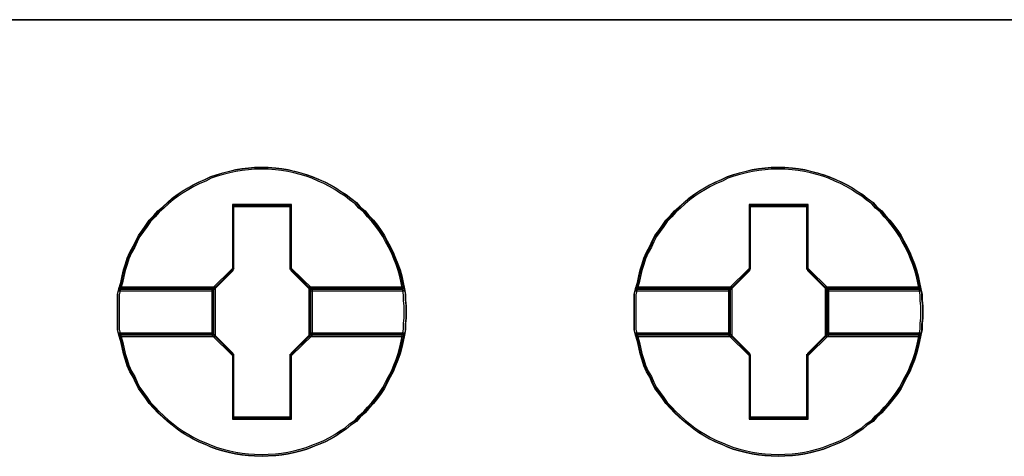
# Model space of a CAD drawing. Header units: millimetres. Extents: x -1290 to 1795, y -4192 to -1311.
# Tile 506 of 656: x 1536.37 to 1539.82, y -3660.95 to -3659.42. Entities that reach past the tile are written whole.
import ezdxf

# ---------------------------------------------------------------- set-up
doc = ezdxf.new("R2010")
doc.units = ezdxf.units.MM
doc.layers.add('45', color=7, linetype='Continuous')
doc.layers.add('Aparatura', color=7, linetype='Continuous', lineweight=13)

# ---------------------------------------------------------------- blocks, each defined once
blk = doc.blocks.new('*U206')
at = {"layer": '45', "color": 7}
for points in [[(189.638413, -297.55465), (207.639782, -297.55465), (189.638413, -297.55465)], [(196.55568, -302.671159), (196.55568, -302.777633), (196.54386, -302.878192), (196.54386, -302.978751), (196.526129, -303.07931), (196.502489, -303.191699), (196.478848, -303.298174), (196.449297, -303.410563), (196.413836, -303.517037), (196.372465, -303.617596), (196.331094, -303.72407), (196.277902, -303.818714), (196.22471, -303.919273), (196.177429, -304.013917), (196.118327, -304.102646), (196.053315, -304.191374), (195.982393, -304.280103), (195.905561, -304.362916), (195.840549, -304.439814), (195.751896, -304.516712), (195.686884, -304.59361), (195.586411, -304.658678), (195.509578, -304.72966), (195.409105, -304.788813), (195.326363, -304.847965), (195.2318, -304.901202), (195.131327, -304.954439), (195.030854, -304.995846), (194.91856, -305.037253), (194.818087, -305.078659), (194.711704, -305.108236), (194.599411, -305.137812), (194.493027, -305.161473), (194.380734, -305.179218), (194.274351, -305.191049), (194.144327, -305.196964), (194.037944, -305.202879), (193.902009, -305.196964), (193.795626, -305.191049), (193.683333, -305.179218), (193.571039, -305.161473), (193.464656, -305.137812), (193.346452, -305.108236), (193.240069, -305.078659), (193.133686, -305.037253), (193.039123, -304.995846), (192.93274, -304.954439), (192.826357, -304.901202), (192.737704, -304.847965), (192.637231, -304.788813), (192.548578, -304.72966), (192.459925, -304.658678), (192.377183, -304.59361), (192.29444, -304.516712), (192.211698, -304.439814), (192.140776, -304.362916), (192.058033, -304.280103), (191.998931, -304.191374), (191.933919, -304.102646), (191.868907, -304.013917), (191.821626, -303.919273), (191.780255, -303.818714), (191.721153, -303.72407), (191.673871, -303.617596), (191.64432, -303.517037), (191.608859, -303.410563), (191.585219, -303.298174), (191.561578, -303.191699), (191.526117, -303.07931), (191.502476, -302.978751), (191.502476, -302.878192), (191.502476, -302.777633), (191.502476, -302.671159), (191.502476, -302.5706), (191.502476, -302.470041), (191.502476, -302.369482), (191.526117, -302.268923), (191.561578, -302.156533), (191.585219, -302.044144), (191.608859, -301.937669), (191.64432, -301.831195), (191.673871, -301.730636), (191.721153, -301.624162), (191.780255, -301.523603), (191.821626, -301.428959), (191.868907, -301.334315), (191.933919, -301.245587), (191.998931, -301.156858), (192.058033, -301.06813), (192.140776, -300.985317), (192.211698, -300.902503), (192.29444, -300.83152), (192.377183, -300.754622), (192.459925, -300.68364), (192.548578, -300.618572), (192.637231, -300.55942), (192.737704, -300.500267), (192.826357, -300.44703), (192.93274, -300.393793), (193.039123, -300.352386), (193.133686, -300.305065), (193.240069, -300.269573), (193.346452, -300.239997), (193.464656, -300.210421), (193.571039, -300.18676), (193.683333, -300.169014), (193.795626, -300.157184), (193.902009, -300.145353), (194.037944, -300.145353), (194.144327, -300.145353), (194.274351, -300.157184), (194.380734, -300.169014), (194.493027, -300.18676), (194.599411, -300.210421), (194.711704, -300.239997), (194.818087, -300.269573), (194.91856, -300.305065), (195.030854, -300.352386), (195.131327, -300.393793), (195.2318, -300.44703), (195.326363, -300.500267), (195.409105, -300.55942), (195.509578, -300.618572), (195.586411, -300.68364), (195.686884, -300.754622), (195.751896, -300.83152), (195.840549, -300.902503), (195.905561, -300.985317), (195.982393, -301.06813), (196.053315, -301.156858), (196.118327, -301.245587), (196.177429, -301.334315), (196.22471, -301.428959), (196.277902, -301.523603), (196.331094, -301.624162), (196.372465, -301.730636), (196.413836, -301.831195), (196.449297, -301.937669), (196.478848, -302.044144), (196.502489, -302.156533), (196.526129, -302.268923), (196.54386, -302.369482), (196.54386, -302.470041), (196.55568, -302.5706), (196.55568, -302.671159)], [(194.037316, -300.145353), (193.901396, -300.145353), (193.795024, -300.157396), (193.682743, -300.169438), (193.570461, -300.187502), (193.464089, -300.211586), (193.345898, -300.241692), (193.239526, -300.271798), (193.133154, -300.307926), (193.038601, -300.356095), (192.932229, -300.398244), (192.825857, -300.452435), (192.737214, -300.506625), (192.636751, -300.566837), (192.548108, -300.627049), (192.459464, -300.693283), (192.376731, -300.765537), (192.293997, -300.843813), (192.211263, -300.916067), (192.140348, -301.000364), (192.057615, -301.084661), (191.998519, -301.174979), (191.933514, -301.265297), (191.868509, -301.355615), (191.821232, -301.451954), (191.779865, -301.548294), (191.72077, -301.650654), (191.673493, -301.759036), (191.643946, -301.861396), (191.608488, -301.969778), (191.58485, -302.07816), (191.561212, -302.192562), (191.525754, -302.306965), (193.174521, -302.306965), (193.529094, -301.945693), (193.529094, -300.813707), (194.539628, -300.813707), (194.539628, -301.945693), (194.894202, -302.306965), (196.525239, -302.306965), (196.501601, -302.192562), (196.477963, -302.07816), (196.448415, -301.969778), (196.412958, -301.861396), (196.371591, -301.759036), (196.330224, -301.650654), (196.277038, -301.548294), (196.223852, -301.451954), (196.176576, -301.355615), (196.11748, -301.265297), (196.052475, -301.174979), (195.98156, -301.084661), (195.904736, -301.000364), (195.839731, -300.916067), (195.751087, -300.843813), (195.686082, -300.765537), (195.58562, -300.693283), (195.508796, -300.627049), (195.408333, -300.566837), (195.325599, -300.506625), (195.231046, -300.452435), (195.130584, -300.398244), (195.030122, -300.356095), (194.91784, -300.307926), (194.817378, -300.271798), (194.711006, -300.241692), (194.598724, -300.211586), (194.492352, -300.187502), (194.38007, -300.169438), (194.273698, -300.157396), (194.143688, -300.145353), (194.037316, -300.145353)], [(191.525754, -302.306965), (193.174521, -302.306965), (193.529094, -301.945693), (193.529094, -300.813707), (194.539628, -300.813707), (194.539628, -301.945693), (194.894202, -302.306965), (196.525239, -302.306965), (196.501601, -302.192562), (196.477963, -302.07816), (196.448415, -301.969778), (196.412958, -301.861396), (196.371591, -301.759036), (196.330224, -301.650654), (196.277038, -301.548294), (196.223852, -301.451954), (196.176576, -301.355615), (196.11748, -301.265297), (196.052475, -301.174979), (195.98156, -301.084661), (195.904736, -301.000364), (195.839731, -300.916067), (195.751087, -300.843813), (195.686082, -300.765537), (195.58562, -300.693283), (195.508796, -300.627049), (195.408333, -300.566837), (195.325599, -300.506625), (195.231046, -300.452435), (195.130584, -300.398244), (195.030122, -300.356095), (194.91784, -300.307926), (194.817378, -300.271798), (194.711006, -300.241692), (194.598724, -300.211586), (194.492352, -300.187502), (194.38007, -300.169438), (194.273698, -300.157396), (194.143688, -300.145353), (194.037316, -300.145353), (193.901396, -300.145353), (193.795024, -300.157396), (193.682743, -300.169438), (193.570461, -300.187502), (193.464089, -300.211586), (193.345898, -300.241692), (193.239526, -300.271798), (193.133154, -300.307926), (193.038601, -300.356095), (192.932229, -300.398244), (192.825857, -300.452435), (192.737214, -300.506625), (192.636751, -300.566837), (192.548108, -300.627049), (192.459464, -300.693283), (192.376731, -300.765537), (192.293997, -300.843813), (192.211263, -300.916067), (192.140348, -301.000364), (192.057615, -301.084661), (191.998519, -301.174979), (191.933514, -301.265297), (191.868509, -301.355615), (191.821232, -301.451954), (191.779865, -301.548294), (191.72077, -301.650654), (191.673493, -301.759036), (191.643946, -301.861396), (191.608488, -301.969778), (191.58485, -302.07816), (191.561212, -302.192562), (191.525754, -302.306965)], [(194.037172, -300.175874), (193.902908, -300.175874), (193.797831, -300.187567), (193.686917, -300.199259), (193.576002, -300.216797), (193.470926, -300.240182), (193.354174, -300.269413), (193.249097, -300.298644), (193.144021, -300.333721), (193.050619, -300.38049), (192.945542, -300.421413), (192.840466, -300.474029), (192.752902, -300.526644), (192.653663, -300.585106), (192.566099, -300.643568), (192.478535, -300.707876), (192.396809, -300.77803), (192.315082, -300.85403), (192.233356, -300.924184), (192.163305, -301.00603), (192.081579, -301.087877), (192.023203, -301.175569), (191.958989, -301.263262), (191.894776, -301.350954), (191.848075, -301.444493), (191.807212, -301.538032), (191.748836, -301.637416), (191.702135, -301.742647), (191.672947, -301.842032), (191.637922, -301.947263), (191.614571, -302.052494), (191.591221, -302.163572), (191.556195, -302.274649), (193.184884, -302.274649), (193.535139, -301.923879), (193.535139, -300.824799), (194.533367, -300.824799), (194.533367, -301.923879), (194.883623, -302.274649), (196.494798, -302.274649), (196.471448, -302.163572), (196.448098, -302.052494), (196.41891, -301.947263), (196.383884, -301.842032), (196.343021, -301.742647), (196.302158, -301.637416), (196.24962, -301.538032), (196.197081, -301.444493), (196.15038, -301.350954), (196.092005, -301.263262), (196.027791, -301.175569), (195.95774, -301.087877), (195.881851, -301.00603), (195.817638, -300.924184), (195.730074, -300.85403), (195.66586, -300.77803), (195.566621, -300.707876), (195.490733, -300.643568), (195.391493, -300.585106), (195.309767, -300.526644), (195.216366, -300.474029), (195.117127, -300.421413), (195.017888, -300.38049), (194.906973, -300.333721), (194.807734, -300.298644), (194.702658, -300.269413), (194.591743, -300.240182), (194.486667, -300.216797), (194.375752, -300.199259), (194.270676, -300.187567), (194.142249, -300.175874), (194.037172, -300.175874)], [(191.556195, -302.274649), (193.184884, -302.274649), (193.535139, -301.923879), (193.535139, -300.824799), (194.533367, -300.824799), (194.533367, -301.923879), (194.883623, -302.274649), (196.494798, -302.274649), (196.471448, -302.163572), (196.448098, -302.052494), (196.41891, -301.947263), (196.383884, -301.842032), (196.343021, -301.742647), (196.302158, -301.637416), (196.24962, -301.538032), (196.197081, -301.444493), (196.15038, -301.350954), (196.092005, -301.263262), (196.027791, -301.175569), (195.95774, -301.087877), (195.881851, -301.00603), (195.817638, -300.924184), (195.730074, -300.85403), (195.66586, -300.77803), (195.566621, -300.707876), (195.490733, -300.643568), (195.391493, -300.585106), (195.309767, -300.526644), (195.216366, -300.474029), (195.117127, -300.421413), (195.017888, -300.38049), (194.906973, -300.333721), (194.807734, -300.298644), (194.702658, -300.269413), (194.591743, -300.240182), (194.486667, -300.216797), (194.375752, -300.199259), (194.270676, -300.187567), (194.142249, -300.175874), (194.037172, -300.175874), (193.902908, -300.175874), (193.797831, -300.187567), (193.686917, -300.199259), (193.576002, -300.216797), (193.470926, -300.240182), (193.354174, -300.269413), (193.249097, -300.298644), (193.144021, -300.333721), (193.050619, -300.38049), (192.945542, -300.421413), (192.840466, -300.474029), (192.752902, -300.526644), (192.653663, -300.585106), (192.566099, -300.643568), (192.478535, -300.707876), (192.396809, -300.77803), (192.315082, -300.85403), (192.233356, -300.924184), (192.163305, -301.00603), (192.081579, -301.087877), (192.023203, -301.175569), (191.958989, -301.263262), (191.894776, -301.350954), (191.848075, -301.444493), (191.807212, -301.538032), (191.748836, -301.637416), (191.702135, -301.742647), (191.672947, -301.842032), (191.637922, -301.947263), (191.614571, -302.052494), (191.591221, -302.163572), (191.556195, -302.274649)], [(205.600236, -302.671159), (205.600236, -302.777633), (205.588415, -302.878192), (205.588415, -302.978751), (205.570685, -303.07931), (205.547044, -303.191699), (205.523403, -303.298174), (205.493852, -303.410563), (205.458391, -303.517037), (205.41702, -303.617596), (205.375649, -303.72407), (205.322457, -303.818714), (205.269266, -303.919273), (205.221984, -304.013917), (205.162882, -304.102646), (205.09787, -304.191374), (205.026948, -304.280103), (204.950116, -304.362916), (204.885104, -304.439814), (204.796451, -304.516712), (204.731439, -304.59361), (204.630966, -304.658678), (204.554134, -304.72966), (204.453661, -304.788813), (204.370918, -304.847965), (204.276355, -304.901202), (204.175882, -304.954439), (204.075409, -304.995846), (203.963116, -305.037253), (203.862643, -305.078659), (203.756259, -305.108236), (203.643966, -305.137812), (203.537583, -305.161473), (203.425289, -305.179218), (203.318906, -305.191049), (203.188882, -305.196964), (203.082499, -305.202879), (202.946565, -305.196964), (202.840181, -305.191049), (202.727888, -305.179218), (202.615595, -305.161473), (202.509211, -305.137812), (202.391008, -305.108236), (202.284624, -305.078659), (202.178241, -305.037253), (202.083678, -304.995846), (201.977295, -304.954439), (201.870912, -304.901202), (201.782259, -304.847965), (201.681786, -304.788813), (201.593133, -304.72966), (201.504481, -304.658678), (201.421738, -304.59361), (201.338996, -304.516712), (201.256253, -304.439814), (201.185331, -304.362916), (201.102588, -304.280103), (201.043486, -304.191374), (200.978475, -304.102646), (200.913463, -304.013917), (200.866181, -303.919273), (200.82481, -303.818714), (200.765708, -303.72407), (200.718427, -303.617596), (200.688876, -303.517037), (200.653415, -303.410563), (200.629774, -303.298174), (200.606133, -303.191699), (200.570672, -303.07931), (200.547031, -302.978751), (200.547031, -302.878192), (200.547031, -302.777633), (200.547031, -302.671159), (200.547031, -302.5706), (200.547031, -302.470041), (200.547031, -302.369482), (200.570672, -302.268923), (200.606133, -302.156533), (200.629774, -302.044144), (200.653415, -301.937669), (200.688876, -301.831195), (200.718427, -301.730636), (200.765708, -301.624162), (200.82481, -301.523603), (200.866181, -301.428959), (200.913463, -301.334315), (200.978475, -301.245587), (201.043486, -301.156858), (201.102588, -301.06813), (201.185331, -300.985317), (201.256253, -300.902503), (201.338996, -300.83152), (201.421738, -300.754622), (201.504481, -300.68364), (201.593133, -300.618572), (201.681786, -300.55942), (201.782259, -300.500267), (201.870912, -300.44703), (201.977295, -300.393793), (202.083678, -300.352386), (202.178241, -300.305065), (202.284624, -300.269573), (202.391008, -300.239997), (202.509211, -300.210421), (202.615595, -300.18676), (202.727888, -300.169014), (202.840181, -300.157184), (202.946565, -300.145353), (203.082499, -300.145353), (203.188882, -300.145353), (203.318906, -300.157184), (203.425289, -300.169014), (203.537583, -300.18676), (203.643966, -300.210421), (203.756259, -300.239997), (203.862643, -300.269573), (203.963116, -300.305065), (204.075409, -300.352386), (204.175882, -300.393793), (204.276355, -300.44703), (204.370918, -300.500267), (204.453661, -300.55942), (204.554134, -300.618572), (204.630966, -300.68364), (204.731439, -300.754622), (204.796451, -300.83152), (204.885104, -300.902503), (204.950116, -300.985317), (205.026948, -301.06813), (205.09787, -301.156858), (205.162882, -301.245587), (205.221984, -301.334315), (205.269266, -301.428959), (205.322457, -301.523603), (205.375649, -301.624162), (205.41702, -301.730636), (205.458391, -301.831195), (205.493852, -301.937669), (205.523403, -302.044144), (205.547044, -302.156533), (205.570685, -302.268923), (205.588415, -302.369482), (205.588415, -302.470041), (205.600236, -302.5706), (205.600236, -302.671159)], [(203.081871, -300.145353), (202.945952, -300.145353), (202.839579, -300.157396), (202.727298, -300.169438), (202.615016, -300.187502), (202.508644, -300.211586), (202.390453, -300.241692), (202.284081, -300.271798), (202.177709, -300.307926), (202.083156, -300.356095), (201.976784, -300.398244), (201.870412, -300.452435), (201.781769, -300.506625), (201.681306, -300.566837), (201.592663, -300.627049), (201.50402, -300.693283), (201.421286, -300.765537), (201.338552, -300.843813), (201.255818, -300.916067), (201.184904, -301.000364), (201.10217, -301.084661), (201.043074, -301.174979), (200.978069, -301.265297), (200.913064, -301.355615), (200.865788, -301.451954), (200.824421, -301.548294), (200.765325, -301.650654), (200.718049, -301.759036), (200.688501, -301.861396), (200.653044, -301.969778), (200.629405, -302.07816), (200.605767, -302.192562), (200.57031, -302.306965), (202.219076, -302.306965), (202.573649, -301.945693), (202.573649, -300.813707), (203.584184, -300.813707), (203.584184, -301.945693), (203.938757, -302.306965), (205.569795, -302.306965), (205.546156, -302.192562), (205.522518, -302.07816), (205.49297, -301.969778), (205.457513, -301.861396), (205.416146, -301.759036), (205.374779, -301.650654), (205.321593, -301.548294), (205.268407, -301.451954), (205.221131, -301.355615), (205.162035, -301.265297), (205.09703, -301.174979), (205.026115, -301.084661), (204.949291, -301.000364), (204.884286, -300.916067), (204.795643, -300.843813), (204.730638, -300.765537), (204.630175, -300.693283), (204.553351, -300.627049), (204.452888, -300.566837), (204.370155, -300.506625), (204.275602, -300.452435), (204.175139, -300.398244), (204.074677, -300.356095), (203.962395, -300.307926), (203.861933, -300.271798), (203.755561, -300.241692), (203.643279, -300.211586), (203.536907, -300.187502), (203.424626, -300.169438), (203.318254, -300.157396), (203.188243, -300.145353), (203.081871, -300.145353)], [(200.57031, -302.306965), (202.219076, -302.306965), (202.573649, -301.945693), (202.573649, -300.813707), (203.584184, -300.813707), (203.584184, -301.945693), (203.938757, -302.306965), (205.569795, -302.306965), (205.546156, -302.192562), (205.522518, -302.07816), (205.49297, -301.969778), (205.457513, -301.861396), (205.416146, -301.759036), (205.374779, -301.650654), (205.321593, -301.548294), (205.268407, -301.451954), (205.221131, -301.355615), (205.162035, -301.265297), (205.09703, -301.174979), (205.026115, -301.084661), (204.949291, -301.000364), (204.884286, -300.916067), (204.795643, -300.843813), (204.730638, -300.765537), (204.630175, -300.693283), (204.553351, -300.627049), (204.452888, -300.566837), (204.370155, -300.506625), (204.275602, -300.452435), (204.175139, -300.398244), (204.074677, -300.356095), (203.962395, -300.307926), (203.861933, -300.271798), (203.755561, -300.241692), (203.643279, -300.211586), (203.536907, -300.187502), (203.424626, -300.169438), (203.318254, -300.157396), (203.188243, -300.145353), (203.081871, -300.145353), (202.945952, -300.145353), (202.839579, -300.157396), (202.727298, -300.169438), (202.615016, -300.187502), (202.508644, -300.211586), (202.390453, -300.241692), (202.284081, -300.271798), (202.177709, -300.307926), (202.083156, -300.356095), (201.976784, -300.398244), (201.870412, -300.452435), (201.781769, -300.506625), (201.681306, -300.566837), (201.592663, -300.627049), (201.50402, -300.693283), (201.421286, -300.765537), (201.338552, -300.843813), (201.255818, -300.916067), (201.184904, -301.000364), (201.10217, -301.084661), (201.043074, -301.174979), (200.978069, -301.265297), (200.913064, -301.355615), (200.865788, -301.451954), (200.824421, -301.548294), (200.765325, -301.650654), (200.718049, -301.759036), (200.688501, -301.861396), (200.653044, -301.969778), (200.629405, -302.07816), (200.605767, -302.192562), (200.57031, -302.306965)], [(203.081727, -300.175874), (202.947463, -300.175874), (202.842386, -300.187567), (202.731472, -300.199259), (202.620558, -300.216797), (202.515481, -300.240182), (202.398729, -300.269413), (202.293652, -300.298644), (202.188576, -300.333721), (202.095174, -300.38049), (201.990098, -300.421413), (201.885021, -300.474029), (201.797457, -300.526644), (201.698218, -300.585106), (201.610654, -300.643568), (201.52309, -300.707876), (201.441364, -300.77803), (201.359638, -300.85403), (201.277911, -300.924184), (201.20786, -301.00603), (201.126134, -301.087877), (201.067758, -301.175569), (201.003545, -301.263262), (200.939331, -301.350954), (200.89263, -301.444493), (200.851767, -301.538032), (200.793391, -301.637416), (200.746691, -301.742647), (200.717503, -301.842032), (200.682477, -301.947263), (200.659127, -302.052494), (200.635776, -302.163572), (200.600751, -302.274649), (202.229439, -302.274649), (202.579694, -301.923879), (202.579694, -300.824799), (203.577923, -300.824799), (203.577923, -301.923879), (203.928178, -302.274649), (205.539354, -302.274649), (205.516003, -302.163572), (205.492653, -302.052494), (205.463465, -301.947263), (205.428439, -301.842032), (205.387576, -301.742647), (205.346713, -301.637416), (205.294175, -301.538032), (205.241636, -301.444493), (205.194936, -301.350954), (205.13656, -301.263262), (205.072346, -301.175569), (205.002295, -301.087877), (204.926406, -301.00603), (204.862193, -300.924184), (204.774629, -300.85403), (204.710416, -300.77803), (204.611177, -300.707876), (204.535288, -300.643568), (204.436049, -300.585106), (204.354322, -300.526644), (204.260921, -300.474029), (204.161682, -300.421413), (204.062443, -300.38049), (203.951529, -300.333721), (203.85229, -300.298644), (203.747213, -300.269413), (203.636299, -300.240182), (203.531222, -300.216797), (203.420308, -300.199259), (203.315231, -300.187567), (203.186804, -300.175874), (203.081727, -300.175874)], [(200.600751, -302.274649), (202.229439, -302.274649), (202.579694, -301.923879), (202.579694, -300.824799), (203.577923, -300.824799), (203.577923, -301.923879), (203.928178, -302.274649), (205.539354, -302.274649), (205.516003, -302.163572), (205.492653, -302.052494), (205.463465, -301.947263), (205.428439, -301.842032), (205.387576, -301.742647), (205.346713, -301.637416), (205.294175, -301.538032), (205.241636, -301.444493), (205.194936, -301.350954), (205.13656, -301.263262), (205.072346, -301.175569), (205.002295, -301.087877), (204.926406, -301.00603), (204.862193, -300.924184), (204.774629, -300.85403), (204.710416, -300.77803), (204.611177, -300.707876), (204.535288, -300.643568), (204.436049, -300.585106), (204.354322, -300.526644), (204.260921, -300.474029), (204.161682, -300.421413), (204.062443, -300.38049), (203.951529, -300.333721), (203.85229, -300.298644), (203.747213, -300.269413), (203.636299, -300.240182), (203.531222, -300.216797), (203.420308, -300.199259), (203.315231, -300.187567), (203.186804, -300.175874), (203.081727, -300.175874), (202.947463, -300.175874), (202.842386, -300.187567), (202.731472, -300.199259), (202.620558, -300.216797), (202.515481, -300.240182), (202.398729, -300.269413), (202.293652, -300.298644), (202.188576, -300.333721), (202.095174, -300.38049), (201.990098, -300.421413), (201.885021, -300.474029), (201.797457, -300.526644), (201.698218, -300.585106), (201.610654, -300.643568), (201.52309, -300.707876), (201.441364, -300.77803), (201.359638, -300.85403), (201.277911, -300.924184), (201.20786, -301.00603), (201.126134, -301.087877), (201.067758, -301.175569), (201.003545, -301.263262), (200.939331, -301.350954), (200.89263, -301.444493), (200.851767, -301.538032), (200.793391, -301.637416), (200.746691, -301.742647), (200.717503, -301.842032), (200.682477, -301.947263), (200.659127, -302.052494), (200.635776, -302.163572), (200.600751, -302.274649)], [(194.55215, -300.793478), (193.51675, -300.793478), (193.51675, -301.910571), (193.153452, -302.26709), (193.153452, -303.081142), (193.51675, -303.437661), (193.51675, -304.554755), (194.55215, -304.554755), (194.55215, -303.437661), (194.915448, -303.081142), (194.915448, -302.26709), (194.55215, -301.910571), (194.55215, -300.793478)], [(203.596705, -300.793478), (202.561306, -300.793478), (202.561306, -301.910571), (202.198007, -302.26709), (202.198007, -303.081142), (202.561306, -303.437661), (202.561306, -304.554755), (203.596705, -304.554755), (203.596705, -303.437661), (203.960003, -303.081142), (203.960003, -302.26709), (203.596705, -301.910571), (203.596705, -300.793478)], [(194.534262, -300.825794), (193.534638, -300.825794), (193.534638, -301.924225), (193.183893, -302.274788), (193.183893, -303.07524), (193.534638, -303.425803), (193.534638, -304.524234), (194.534262, -304.524234), (194.534262, -303.425803), (194.885007, -303.07524), (194.885007, -302.274788), (194.534262, -301.924225), (194.534262, -300.825794)], [(193.527697, -300.816817), (194.541203, -300.816817), (193.527697, -300.816817)], [(193.527697, -301.931735), (193.527697, -300.816817), (193.527697, -301.931735)], [(194.525087, -301.931735), (194.525087, -300.816817), (194.525087, -301.931735)], [(202.572252, -300.816817), (203.585758, -300.816817), (202.572252, -300.816817)], [(202.572252, -301.931735), (202.572252, -300.816817), (202.572252, -301.931735)], [(203.569643, -301.931735), (203.569643, -300.816817), (203.569643, -301.931735)], [(193.176731, -302.283626), (193.543813, -301.915577), (193.176731, -302.283626)], [(194.89217, -302.283626), (194.525087, -301.915577), (194.89217, -302.283626)], [(202.221286, -302.283626), (202.588368, -301.915577), (202.221286, -302.283626)], [(203.936725, -302.283626), (203.569643, -301.915577), (203.936725, -302.283626)], [(193.217915, -302.242332), (191.526723, -302.242332), (191.502476, -302.34949), (191.502476, -302.456648), (191.502476, -302.563806), (191.502476, -302.670965), (191.502476, -302.784426), (191.502476, -302.891584), (191.502476, -302.998742), (191.526723, -303.1059), (193.217915, -303.1059), (193.217915, -302.242332)], [(193.217915, -303.1059), (193.217915, -302.242332), (191.526723, -302.242332), (191.502476, -302.34949), (191.502476, -302.456648), (191.502476, -302.563806), (191.502476, -302.670965), (191.502476, -302.784426), (191.502476, -302.891584), (191.502476, -302.998742), (191.526723, -303.1059), (193.217915, -303.1059)], [(193.185684, -302.272854), (191.556278, -302.272854), (191.532917, -302.372437), (191.532917, -302.47202), (191.532917, -302.571604), (191.532917, -302.671187), (191.532917, -302.776629), (191.532917, -302.876212), (191.532917, -302.975795), (191.556278, -303.075379), (193.185684, -303.075379), (193.185684, -302.272854)], [(193.185684, -303.075379), (193.185684, -302.272854), (191.556278, -302.272854), (191.532917, -302.372437), (191.532917, -302.47202), (191.532917, -302.571604), (191.532917, -302.671187), (191.532917, -302.776629), (191.532917, -302.876212), (191.532917, -302.975795), (191.556278, -303.075379), (193.185684, -303.075379)], [(191.549033, -302.265672), (193.194637, -302.265672), (191.549033, -302.265672)], [(193.176731, -302.265672), (193.176731, -303.08256), (193.176731, -302.265672)], [(196.52538, -302.242332), (194.852776, -302.242332), (194.852776, -303.1059), (196.52538, -303.1059), (196.54356, -302.998742), (196.54356, -302.891584), (196.55568, -302.784426), (196.55568, -302.670965), (196.55568, -302.563806), (196.54356, -302.456648), (196.54356, -302.34949), (196.52538, -302.242332)], [(194.852776, -302.242332), (194.852776, -303.1059), (196.52538, -303.1059), (196.54356, -302.998742), (196.54356, -302.891584), (196.55568, -302.784426), (196.55568, -302.670965), (196.55568, -302.563806), (196.54356, -302.456648), (196.54356, -302.34949), (196.52538, -302.242332), (194.852776, -302.242332)], [(194.876054, -302.265672), (196.501961, -302.265672), (194.876054, -302.265672)], [(194.876054, -302.265672), (194.876054, -303.08256), (194.876054, -302.265672)], [(196.494263, -302.272854), (194.883217, -302.272854), (194.883217, -303.075379), (196.494263, -303.075379), (196.511774, -302.975795), (196.511774, -302.876212), (196.523449, -302.776629), (196.523449, -302.671187), (196.523449, -302.571604), (196.511774, -302.47202), (196.511774, -302.372437), (196.494263, -302.272854)], [(194.883217, -302.272854), (194.883217, -303.075379), (196.494263, -303.075379), (196.511774, -302.975795), (196.511774, -302.876212), (196.523449, -302.776629), (196.523449, -302.671187), (196.523449, -302.571604), (196.511774, -302.47202), (196.511774, -302.372437), (196.494263, -302.272854), (194.883217, -302.272854)], [(202.262471, -302.242332), (200.571278, -302.242332), (200.547031, -302.34949), (200.547031, -302.456648), (200.547031, -302.563806), (200.547031, -302.670965), (200.547031, -302.784426), (200.547031, -302.891584), (200.547031, -302.998742), (200.571278, -303.1059), (202.262471, -303.1059), (202.262471, -302.242332)], [(202.262471, -303.1059), (202.262471, -302.242332), (200.571278, -302.242332), (200.547031, -302.34949), (200.547031, -302.456648), (200.547031, -302.563806), (200.547031, -302.670965), (200.547031, -302.784426), (200.547031, -302.891584), (200.547031, -302.998742), (200.571278, -303.1059), (202.262471, -303.1059)], [(202.230239, -302.272854), (200.600833, -302.272854), (200.577472, -302.372437), (200.577472, -302.47202), (200.577472, -302.571604), (200.577472, -302.671187), (200.577472, -302.776629), (200.577472, -302.876212), (200.577472, -302.975795), (200.600833, -303.075379), (202.230239, -303.075379), (202.230239, -302.272854)], [(202.230239, -303.075379), (202.230239, -302.272854), (200.600833, -302.272854), (200.577472, -302.372437), (200.577472, -302.47202), (200.577472, -302.571604), (200.577472, -302.671187), (200.577472, -302.776629), (200.577472, -302.876212), (200.577472, -302.975795), (200.600833, -303.075379), (202.230239, -303.075379)], [(200.593588, -302.265672), (202.239192, -302.265672), (200.593588, -302.265672)], [(202.221286, -302.265672), (202.221286, -303.08256), (202.221286, -302.265672)], [(205.569903, -302.242332), (203.89554, -302.242332), (203.89554, -303.1059), (205.569903, -303.1059), (205.588103, -302.998742), (205.588103, -302.891584), (205.600236, -302.784426), (205.600236, -302.670965), (205.600236, -302.563806), (205.588103, -302.456648), (205.588103, -302.34949), (205.569903, -302.242332)], [(203.89554, -302.242332), (203.89554, -303.1059), (205.569903, -303.1059), (205.588103, -302.998742), (205.588103, -302.891584), (205.600236, -302.784426), (205.600236, -302.670965), (205.600236, -302.563806), (205.588103, -302.456648), (205.588103, -302.34949), (205.569903, -302.242332), (203.89554, -302.242332)], [(203.918819, -302.265672), (205.546516, -302.265672), (203.918819, -302.265672)], [(203.918819, -302.265672), (203.918819, -303.08256), (203.918819, -302.265672)], [(205.538818, -302.272854), (203.927772, -302.272854), (203.927772, -303.075379), (205.538818, -303.075379), (205.55633, -302.975795), (205.55633, -302.876212), (205.568004, -302.776629), (205.568004, -302.671187), (205.568004, -302.571604), (205.55633, -302.47202), (205.55633, -302.372437), (205.538818, -302.272854)], [(203.927772, -302.272854), (203.927772, -303.075379), (205.538818, -303.075379), (205.55633, -302.975795), (205.55633, -302.876212), (205.568004, -302.776629), (205.568004, -302.671187), (205.568004, -302.571604), (205.55633, -302.47202), (205.55633, -302.372437), (205.538818, -302.272854), (203.927772, -302.272854)], [(196.525239, -303.043062), (194.894202, -303.043062), (194.539628, -303.404035), (194.539628, -304.535081), (193.529094, -304.535081), (193.529094, -303.404035), (193.174521, -303.043062), (191.525754, -303.043062), (191.561212, -303.15737), (191.58485, -303.265662), (191.608488, -303.37997), (191.643946, -303.488261), (191.673493, -303.590537), (191.72077, -303.698829), (191.779865, -303.795088), (191.821232, -303.897363), (191.868509, -303.993623), (191.933514, -304.083866), (191.998519, -304.174109), (192.057615, -304.264352), (192.140348, -304.348578), (192.211263, -304.426789), (192.293997, -304.505), (192.376731, -304.58321), (192.459464, -304.649389), (192.548108, -304.721583), (192.636751, -304.781745), (192.737214, -304.841907), (192.825857, -304.896053), (192.932229, -304.950199), (193.038601, -304.992312), (193.133154, -305.034426), (193.239526, -305.076539), (193.345898, -305.10662), (193.464089, -305.136701), (193.570461, -305.160766), (193.682743, -305.178814), (193.795024, -305.190847), (193.901396, -305.196863), (194.037316, -305.202879), (194.143688, -305.196863), (194.273698, -305.190847), (194.38007, -305.178814), (194.492352, -305.160766), (194.598724, -305.136701), (194.711006, -305.10662), (194.817378, -305.076539), (194.91784, -305.034426), (195.030122, -304.992312), (195.130584, -304.950199), (195.231046, -304.896053), (195.325599, -304.841907), (195.408333, -304.781745), (195.508796, -304.721583), (195.58562, -304.649389), (195.686082, -304.58321), (195.751087, -304.505), (195.839731, -304.426789), (195.904736, -304.348578), (195.98156, -304.264352), (196.052475, -304.174109), (196.11748, -304.083866), (196.176576, -303.993623), (196.223852, -303.897363), (196.277038, -303.795088), (196.330224, -303.698829), (196.371591, -303.590537), (196.412958, -303.488261), (196.448415, -303.37997), (196.477963, -303.265662), (196.501601, -303.15737), (196.525239, -303.043062)], [(193.529094, -304.535081), (193.529094, -303.404035), (193.174521, -303.043062), (191.525754, -303.043062), (191.561212, -303.15737), (191.58485, -303.265662), (191.608488, -303.37997), (191.643946, -303.488261), (191.673493, -303.590537), (191.72077, -303.698829), (191.779865, -303.795088), (191.821232, -303.897363), (191.868509, -303.993623), (191.933514, -304.083866), (191.998519, -304.174109), (192.057615, -304.264352), (192.140348, -304.348578), (192.211263, -304.426789), (192.293997, -304.505), (192.376731, -304.58321), (192.459464, -304.649389), (192.548108, -304.721583), (192.636751, -304.781745), (192.737214, -304.841907), (192.825857, -304.896053), (192.932229, -304.950199), (193.038601, -304.992312), (193.133154, -305.034426), (193.239526, -305.076539), (193.345898, -305.10662), (193.464089, -305.136701), (193.570461, -305.160766), (193.682743, -305.178814), (193.795024, -305.190847), (193.901396, -305.196863), (194.037316, -305.202879), (194.143688, -305.196863), (194.273698, -305.190847), (194.38007, -305.178814), (194.492352, -305.160766), (194.598724, -305.136701), (194.711006, -305.10662), (194.817378, -305.076539), (194.91784, -305.034426), (195.030122, -304.992312), (195.130584, -304.950199), (195.231046, -304.896053), (195.325599, -304.841907), (195.408333, -304.781745), (195.508796, -304.721583), (195.58562, -304.649389), (195.686082, -304.58321), (195.751087, -304.505), (195.839731, -304.426789), (195.904736, -304.348578), (195.98156, -304.264352), (196.052475, -304.174109), (196.11748, -304.083866), (196.176576, -303.993623), (196.223852, -303.897363), (196.277038, -303.795088), (196.330224, -303.698829), (196.371591, -303.590537), (196.412958, -303.488261), (196.448415, -303.37997), (196.477963, -303.265662), (196.501601, -303.15737), (196.525239, -303.043062), (194.894202, -303.043062), (194.539628, -303.404035), (194.539628, -304.535081), (193.529094, -304.535081)], [(205.569795, -303.043062), (203.938757, -303.043062), (203.584184, -303.404035), (203.584184, -304.535081), (202.573649, -304.535081), (202.573649, -303.404035), (202.219076, -303.043062), (200.57031, -303.043062), (200.605767, -303.15737), (200.629405, -303.265662), (200.653044, -303.37997), (200.688501, -303.488261), (200.718049, -303.590537), (200.765325, -303.698829), (200.824421, -303.795088), (200.865788, -303.897363), (200.913064, -303.993623), (200.978069, -304.083866), (201.043074, -304.174109), (201.10217, -304.264352), (201.184904, -304.348578), (201.255818, -304.426789), (201.338552, -304.505), (201.421286, -304.58321), (201.50402, -304.649389), (201.592663, -304.721583), (201.681306, -304.781745), (201.781769, -304.841907), (201.870412, -304.896053), (201.976784, -304.950199), (202.083156, -304.992312), (202.177709, -305.034426), (202.284081, -305.076539), (202.390453, -305.10662), (202.508644, -305.136701), (202.615016, -305.160766), (202.727298, -305.178814), (202.839579, -305.190847), (202.945952, -305.196863), (203.081871, -305.202879), (203.188243, -305.196863), (203.318254, -305.190847), (203.424626, -305.178814), (203.536907, -305.160766), (203.643279, -305.136701), (203.755561, -305.10662), (203.861933, -305.076539), (203.962395, -305.034426), (204.074677, -304.992312), (204.175139, -304.950199), (204.275602, -304.896053), (204.370155, -304.841907), (204.452888, -304.781745), (204.553351, -304.721583), (204.630175, -304.649389), (204.730638, -304.58321), (204.795643, -304.505), (204.884286, -304.426789), (204.949291, -304.348578), (205.026115, -304.264352), (205.09703, -304.174109), (205.162035, -304.083866), (205.221131, -303.993623), (205.268407, -303.897363), (205.321593, -303.795088), (205.374779, -303.698829), (205.416146, -303.590537), (205.457513, -303.488261), (205.49297, -303.37997), (205.522518, -303.265662), (205.546156, -303.15737), (205.569795, -303.043062)], [(202.573649, -304.535081), (202.573649, -303.404035), (202.219076, -303.043062), (200.57031, -303.043062), (200.605767, -303.15737), (200.629405, -303.265662), (200.653044, -303.37997), (200.688501, -303.488261), (200.718049, -303.590537), (200.765325, -303.698829), (200.824421, -303.795088), (200.865788, -303.897363), (200.913064, -303.993623), (200.978069, -304.083866), (201.043074, -304.174109), (201.10217, -304.264352), (201.184904, -304.348578), (201.255818, -304.426789), (201.338552, -304.505), (201.421286, -304.58321), (201.50402, -304.649389), (201.592663, -304.721583), (201.681306, -304.781745), (201.781769, -304.841907), (201.870412, -304.896053), (201.976784, -304.950199), (202.083156, -304.992312), (202.177709, -305.034426), (202.284081, -305.076539), (202.390453, -305.10662), (202.508644, -305.136701), (202.615016, -305.160766), (202.727298, -305.178814), (202.839579, -305.190847), (202.945952, -305.196863), (203.081871, -305.202879), (203.188243, -305.196863), (203.318254, -305.190847), (203.424626, -305.178814), (203.536907, -305.160766), (203.643279, -305.136701), (203.755561, -305.10662), (203.861933, -305.076539), (203.962395, -305.034426), (204.074677, -304.992312), (204.175139, -304.950199), (204.275602, -304.896053), (204.370155, -304.841907), (204.452888, -304.781745), (204.553351, -304.721583), (204.630175, -304.649389), (204.730638, -304.58321), (204.795643, -304.505), (204.884286, -304.426789), (204.949291, -304.348578), (205.026115, -304.264352), (205.09703, -304.174109), (205.162035, -304.083866), (205.221131, -303.993623), (205.268407, -303.897363), (205.321593, -303.795088), (205.374779, -303.698829), (205.416146, -303.590537), (205.457513, -303.488261), (205.49297, -303.37997), (205.522518, -303.265662), (205.546156, -303.15737), (205.569795, -303.043062), (203.938757, -303.043062), (203.584184, -303.404035), (203.584184, -304.535081), (202.573649, -304.535081)], [(191.549033, -303.066402), (193.194637, -303.066402), (191.549033, -303.066402)], [(196.494798, -303.073584), (194.883623, -303.073584), (194.533367, -303.424354), (194.533367, -304.523433), (193.535139, -304.523433), (193.535139, -303.424354), (193.184884, -303.073584), (191.556195, -303.073584), (191.591221, -303.184661), (191.614571, -303.289892), (191.637922, -303.400969), (191.672947, -303.5062), (191.702135, -303.605585), (191.748836, -303.710816), (191.807212, -303.804355), (191.848075, -303.90374), (191.894776, -303.997278), (191.958989, -304.084971), (192.023203, -304.172663), (192.081579, -304.260356), (192.163305, -304.342202), (192.233356, -304.418202), (192.315082, -304.494203), (192.396809, -304.570203), (192.478535, -304.634511), (192.566099, -304.704665), (192.653663, -304.763126), (192.752902, -304.821588), (192.840466, -304.874204), (192.945542, -304.926819), (193.050619, -304.967742), (193.144021, -305.008665), (193.249097, -305.049589), (193.354174, -305.078819), (193.470926, -305.10805), (193.576002, -305.131435), (193.686917, -305.148974), (193.797831, -305.160666), (193.902908, -305.166512), (194.037172, -305.172358), (194.142249, -305.166512), (194.270676, -305.160666), (194.375752, -305.148974), (194.486667, -305.131435), (194.591743, -305.10805), (194.702658, -305.078819), (194.807734, -305.049589), (194.906973, -305.008665), (195.017888, -304.967742), (195.117127, -304.926819), (195.216366, -304.874204), (195.309767, -304.821588), (195.391493, -304.763126), (195.490733, -304.704665), (195.566621, -304.634511), (195.66586, -304.570203), (195.730074, -304.494203), (195.817638, -304.418202), (195.881851, -304.342202), (195.95774, -304.260356), (196.027791, -304.172663), (196.092005, -304.084971), (196.15038, -303.997278), (196.197081, -303.90374), (196.24962, -303.804355), (196.302158, -303.710816), (196.343021, -303.605585), (196.383884, -303.5062), (196.41891, -303.400969), (196.448098, -303.289892), (196.471448, -303.184661), (196.494798, -303.073584)], [(193.535139, -304.523433), (193.535139, -303.424354), (193.184884, -303.073584), (191.556195, -303.073584), (191.591221, -303.184661), (191.614571, -303.289892), (191.637922, -303.400969), (191.672947, -303.5062), (191.702135, -303.605585), (191.748836, -303.710816), (191.807212, -303.804355), (191.848075, -303.90374), (191.894776, -303.997278), (191.958989, -304.084971), (192.023203, -304.172663), (192.081579, -304.260356), (192.163305, -304.342202), (192.233356, -304.418202), (192.315082, -304.494203), (192.396809, -304.570203), (192.478535, -304.634511), (192.566099, -304.704665), (192.653663, -304.763126), (192.752902, -304.821588), (192.840466, -304.874204), (192.945542, -304.926819), (193.050619, -304.967742), (193.144021, -305.008665), (193.249097, -305.049589), (193.354174, -305.078819), (193.470926, -305.10805), (193.576002, -305.131435), (193.686917, -305.148974), (193.797831, -305.160666), (193.902908, -305.166512), (194.037172, -305.172358), (194.142249, -305.166512), (194.270676, -305.160666), (194.375752, -305.148974), (194.486667, -305.131435), (194.591743, -305.10805), (194.702658, -305.078819), (194.807734, -305.049589), (194.906973, -305.008665), (195.017888, -304.967742), (195.117127, -304.926819), (195.216366, -304.874204), (195.309767, -304.821588), (195.391493, -304.763126), (195.490733, -304.704665), (195.566621, -304.634511), (195.66586, -304.570203), (195.730074, -304.494203), (195.817638, -304.418202), (195.881851, -304.342202), (195.95774, -304.260356), (196.027791, -304.172663), (196.092005, -304.084971), (196.15038, -303.997278), (196.197081, -303.90374), (196.24962, -303.804355), (196.302158, -303.710816), (196.343021, -303.605585), (196.383884, -303.5062), (196.41891, -303.400969), (196.448098, -303.289892), (196.471448, -303.184661), (196.494798, -303.073584), (194.883623, -303.073584), (194.533367, -303.424354), (194.533367, -304.523433), (193.535139, -304.523433)], [(193.176731, -303.066402), (193.543813, -303.432655), (193.176731, -303.066402)], [(194.89217, -303.066402), (194.525087, -303.432655), (194.89217, -303.066402)], [(194.876054, -303.066402), (196.501961, -303.066402), (194.876054, -303.066402)], [(200.593588, -303.066402), (202.239192, -303.066402), (200.593588, -303.066402)], [(205.539354, -303.073584), (203.928178, -303.073584), (203.577923, -303.424354), (203.577923, -304.523433), (202.579694, -304.523433), (202.579694, -303.424354), (202.229439, -303.073584), (200.600751, -303.073584), (200.635776, -303.184661), (200.659127, -303.289892), (200.682477, -303.400969), (200.717503, -303.5062), (200.746691, -303.605585), (200.793391, -303.710816), (200.851767, -303.804355), (200.89263, -303.90374), (200.939331, -303.997278), (201.003545, -304.084971), (201.067758, -304.172663), (201.126134, -304.260356), (201.20786, -304.342202), (201.277911, -304.418202), (201.359638, -304.494203), (201.441364, -304.570203), (201.52309, -304.634511), (201.610654, -304.704665), (201.698218, -304.763126), (201.797457, -304.821588), (201.885021, -304.874204), (201.990098, -304.926819), (202.095174, -304.967742), (202.188576, -305.008665), (202.293652, -305.049589), (202.398729, -305.078819), (202.515481, -305.10805), (202.620558, -305.131435), (202.731472, -305.148974), (202.842386, -305.160666), (202.947463, -305.166512), (203.081727, -305.172358), (203.186804, -305.166512), (203.315231, -305.160666), (203.420308, -305.148974), (203.531222, -305.131435), (203.636299, -305.10805), (203.747213, -305.078819), (203.85229, -305.049589), (203.951529, -305.008665), (204.062443, -304.967742), (204.161682, -304.926819), (204.260921, -304.874204), (204.354322, -304.821588), (204.436049, -304.763126), (204.535288, -304.704665), (204.611177, -304.634511), (204.710416, -304.570203), (204.774629, -304.494203), (204.862193, -304.418202), (204.926406, -304.342202), (205.002295, -304.260356), (205.072346, -304.172663), (205.13656, -304.084971), (205.194936, -303.997278), (205.241636, -303.90374), (205.294175, -303.804355), (205.346713, -303.710816), (205.387576, -303.605585), (205.428439, -303.5062), (205.463465, -303.400969), (205.492653, -303.289892), (205.516003, -303.184661), (205.539354, -303.073584)], [(202.579694, -304.523433), (202.579694, -303.424354), (202.229439, -303.073584), (200.600751, -303.073584), (200.635776, -303.184661), (200.659127, -303.289892), (200.682477, -303.400969), (200.717503, -303.5062), (200.746691, -303.605585), (200.793391, -303.710816), (200.851767, -303.804355), (200.89263, -303.90374), (200.939331, -303.997278), (201.003545, -304.084971), (201.067758, -304.172663), (201.126134, -304.260356), (201.20786, -304.342202), (201.277911, -304.418202), (201.359638, -304.494203), (201.441364, -304.570203), (201.52309, -304.634511), (201.610654, -304.704665), (201.698218, -304.763126), (201.797457, -304.821588), (201.885021, -304.874204), (201.990098, -304.926819), (202.095174, -304.967742), (202.188576, -305.008665), (202.293652, -305.049589), (202.398729, -305.078819), (202.515481, -305.10805), (202.620558, -305.131435), (202.731472, -305.148974), (202.842386, -305.160666), (202.947463, -305.166512), (203.081727, -305.172358), (203.186804, -305.166512), (203.315231, -305.160666), (203.420308, -305.148974), (203.531222, -305.131435), (203.636299, -305.10805), (203.747213, -305.078819), (203.85229, -305.049589), (203.951529, -305.008665), (204.062443, -304.967742), (204.161682, -304.926819), (204.260921, -304.874204), (204.354322, -304.821588), (204.436049, -304.763126), (204.535288, -304.704665), (204.611177, -304.634511), (204.710416, -304.570203), (204.774629, -304.494203), (204.862193, -304.418202), (204.926406, -304.342202), (205.002295, -304.260356), (205.072346, -304.172663), (205.13656, -304.084971), (205.194936, -303.997278), (205.241636, -303.90374), (205.294175, -303.804355), (205.346713, -303.710816), (205.387576, -303.605585), (205.428439, -303.5062), (205.463465, -303.400969), (205.492653, -303.289892), (205.516003, -303.184661), (205.539354, -303.073584), (203.928178, -303.073584), (203.577923, -303.424354), (203.577923, -304.523433), (202.579694, -304.523433)], [(202.221286, -303.066402), (202.588368, -303.432655), (202.221286, -303.066402)], [(203.936725, -303.066402), (203.569643, -303.432655), (203.936725, -303.066402)], [(203.918819, -303.066402), (205.546516, -303.066402), (203.918819, -303.066402)], [(193.527697, -304.531415), (193.527697, -303.416497), (193.527697, -304.531415)], [(194.525087, -304.531415), (194.525087, -303.416497), (194.525087, -304.531415)], [(202.572252, -304.531415), (202.572252, -303.416497), (202.572252, -304.531415)], [(203.569643, -304.531415), (203.569643, -303.416497), (203.569643, -304.531415)], [(193.527697, -304.515257), (194.541203, -304.515257), (193.527697, -304.515257)], [(202.572252, -304.515257), (203.585758, -304.515257), (202.572252, -304.515257)]]:
    blk.add_lwpolyline(points, close=True, dxfattribs=at)
at = {"layer": '45', "color": 3}
blk.add_lwpolyline([(203.578817, -300.825794), (202.579194, -300.825794), (202.579194, -301.924225), (202.228448, -302.274788), (202.228448, -303.07524), (202.579194, -303.425803), (202.579194, -304.524234), (203.578817, -304.524234), (203.578817, -303.425803), (203.929562, -303.07524), (203.929562, -302.274788), (203.578817, -301.924225), (203.578817, -300.825794)], close=True, dxfattribs=at)

msp = doc.modelspace()

# ---------------------------------------------------------------- block references
at = {"layer": 'Aparatura', "color": 7, "lineweight": 13, "xscale": 0.2, "yscale": 0.2, "zscale": 0.2}
msp.add_blockref('*U206', (1498.4104, -3599.9102), dxfattribs=at)

doc.saveas('drawing.dxf')
